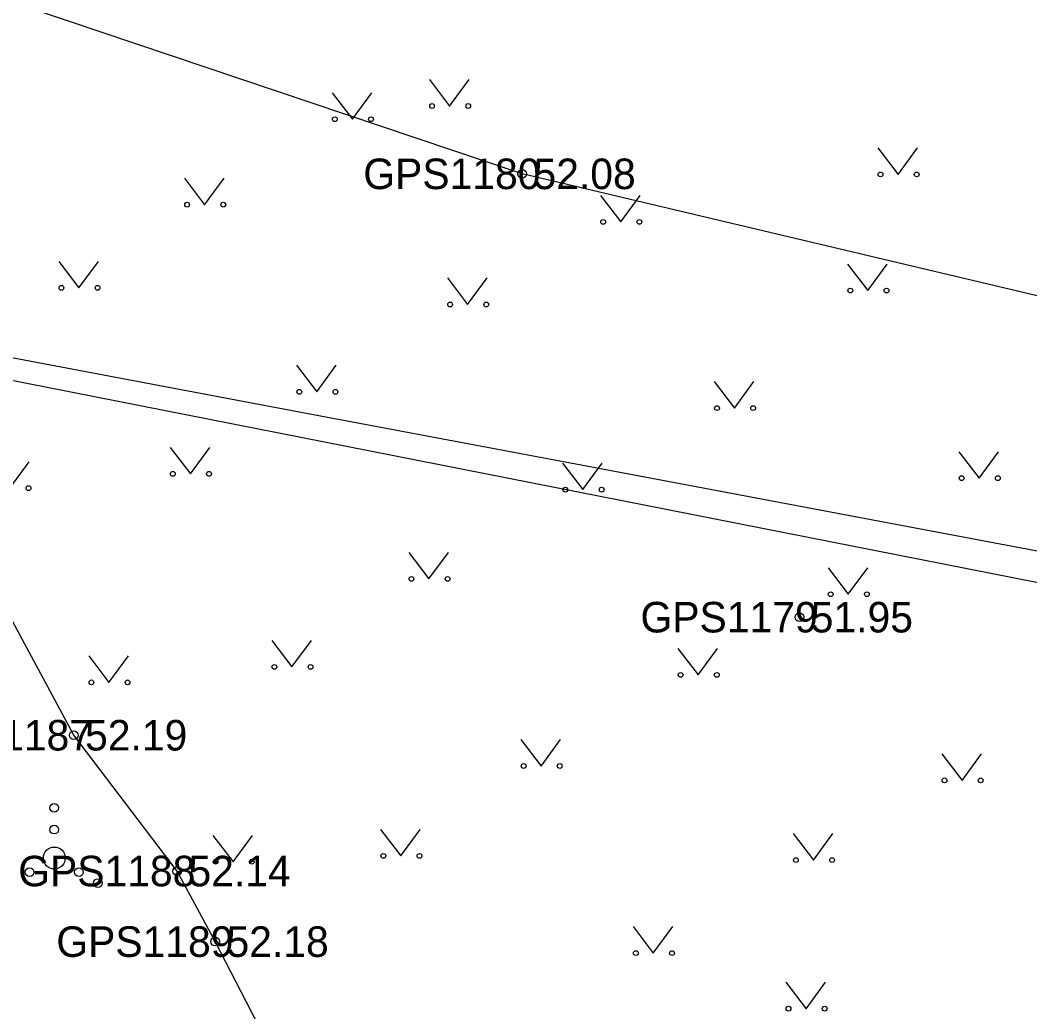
# Model space of a CAD drawing. Extents: x 551623 to 559850, y 6561220 to 6567135.
# Drawn here: x 555256.53 to 555279.67, y 6565119.52 to 6565142.25 of the extents above; entities that cross this region are included whole.
import ezdxf

# ---------------------------------------------------------------- set-up
doc = ezdxf.new("R2010")
doc.units = 0
for name, color, linetype in [('HALJASTUS', 7, 'Continuous'), ('KORGUS-EH2000', 7, 'Continuous'), ('KPOHULIIN', 7, 'Continuous'), ('MOOTKORG-EH2000', 7, 'Continuous'), ('MOOTMPUNKT', 7, 'Continuous'), ('MOOTNR', 7, 'Continuous'), ('MOOTPIIR', 7, 'Continuous'), ('MPKAABEL', 7, 'Continuous')]:
    doc.layers.add(name, color=color, linetype=linetype)

msp = doc.modelspace()

# ---------------------------------------------------------------- linework, layer by layer
at = {"layer": 'HALJASTUS'}
for p, q in [((555265.909, 6565140.893), (555266.372, 6565140.287)), ((555266.372, 6565140.287), (555266.818, 6565140.893)), ((555263.68, 6565140.59), (555264.144, 6565139.984)), ((555264.144, 6565139.984), (555264.589, 6565140.59)), ((555276.183, 6565139.326), (555276.647, 6565138.719)), ((555276.647, 6565138.719), (555277.092, 6565139.326)), ((555260.295, 6565138.631), (555260.759, 6565138.025)), ((555260.759, 6565138.025), (555261.204, 6565138.631)), ((555269.83, 6565138.237), (555270.293, 6565137.63)), ((555270.293, 6565137.63), (555270.739, 6565138.237)), ((555257.416, 6565136.726), (555257.88, 6565136.119)), ((555257.88, 6565136.119), (555258.325, 6565136.726)), ((555275.492, 6565136.663), (555275.955, 6565136.056)), ((555275.955, 6565136.056), (555276.401, 6565136.663)), ((555266.321, 6565136.345), (555266.785, 6565135.738)), ((555266.785, 6565135.738), (555267.23, 6565136.345)), ((555262.866, 6565134.343), (555263.329, 6565133.736)), ((555263.329, 6565133.736), (555263.775, 6565134.343)), ((555272.436, 6565133.97), (555272.9, 6565133.363)), ((555272.9, 6565133.363), (555273.345, 6565133.97)), ((555259.969, 6565132.462), (555260.432, 6565131.856)), ((555260.432, 6565131.856), (555260.878, 6565132.462)), ((555278.042, 6565132.362), (555278.505, 6565131.756)), ((555278.505, 6565131.756), (555278.951, 6565132.362)), ((555256.295, 6565131.528), (555256.741, 6565132.134)), ((555268.962, 6565132.099), (555269.426, 6565131.493)), ((555269.426, 6565131.493), (555269.871, 6565132.099)), ((555265.436, 6565130.054), (555265.899, 6565129.447)), ((555265.899, 6565129.447), (555266.345, 6565130.054)), ((555275.043, 6565129.703), (555275.506, 6565129.096)), ((555275.506, 6565129.096), (555275.952, 6565129.703)), ((555262.296, 6565128.037), (555262.759, 6565127.43)), ((555262.759, 6565127.43), (555263.205, 6565128.037)), ((555258.104, 6565127.681), (555258.567, 6565127.075)), ((555258.567, 6565127.075), (555259.013, 6565127.681)), ((555271.604, 6565127.854), (555272.067, 6565127.247)), ((555272.067, 6565127.247), (555272.513, 6565127.854)), ((555268.006, 6565125.765), (555268.47, 6565125.158)), ((555268.47, 6565125.158), (555268.915, 6565125.765)), ((555277.649, 6565125.436), (555278.113, 6565124.829)), ((555278.113, 6565124.829), (555278.558, 6565125.436)), ((555260.949, 6565123.569), (555261.412, 6565122.963)), ((555261.412, 6565122.963), (555261.858, 6565123.569)), ((555264.792, 6565123.705), (555265.255, 6565123.098)), ((555265.255, 6565123.098), (555265.701, 6565123.705)), ((555274.245, 6565123.608), (555274.708, 6565123.002)), ((555274.708, 6565123.002), (555275.154, 6565123.608)), ((555270.576, 6565121.476), (555271.04, 6565120.87)), ((555271.04, 6565120.87), (555271.485, 6565121.476)), ((555274.075, 6565120.203), (555274.539, 6565119.596)), ((555274.539, 6565119.596), (555274.984, 6565120.203))]:
    msp.add_line(p, q, dxfattribs=at)
msp.add_lwpolyline([(555277.06, 6565106.584), (555277.255, 6565111.788), (555268.557, 6565110.949), (555265.778, 6565110.936), (555262.384, 6565108.727), (555261.075, 6565113.375), (555263.858, 6565115.236), (555262.795, 6565117.659), (555261.001, 6565121.133), (555260.129, 6565122.751), (555257.76, 6565125.864), (555253.762, 6565133.295), (555248.914, 6565136.251)], dxfattribs=at)
for centre, radius in [((555265.971, 6565140.287), 0.055), ((555266.8, 6565140.287), 0.055), ((555263.743, 6565139.984), 0.055), ((555264.571, 6565139.984), 0.055), ((555276.246, 6565138.719), 0.055), ((555277.075, 6565138.719), 0.055), ((555260.358, 6565138.025), 0.055), ((555261.187, 6565138.025), 0.055), ((555269.892, 6565137.63), 0.055), ((555270.721, 6565137.63), 0.055), ((555257.479, 6565136.119), 0.055), ((555258.307, 6565136.119), 0.055), ((555275.554, 6565136.056), 0.055), ((555276.383, 6565136.056), 0.055), ((555266.384, 6565135.738), 0.055), ((555267.212, 6565135.738), 0.055), ((555262.928, 6565133.736), 0.055), ((555263.757, 6565133.736), 0.055), ((555272.499, 6565133.363), 0.055), ((555273.327, 6565133.363), 0.055), ((555260.031, 6565131.856), 0.055), ((555260.86, 6565131.856), 0.055), ((555278.104, 6565131.756), 0.055), ((555278.933, 6565131.756), 0.055), ((555256.723, 6565131.528), 0.055), ((555269.025, 6565131.493), 0.055), ((555269.854, 6565131.493), 0.055), ((555265.498, 6565129.447), 0.055), ((555266.327, 6565129.447), 0.055), ((555275.105, 6565129.096), 0.055), ((555275.934, 6565129.096), 0.055), ((555262.358, 6565127.43), 0.055), ((555263.187, 6565127.43), 0.055), ((555271.666, 6565127.247), 0.055), ((555272.495, 6565127.247), 0.055), ((555258.166, 6565127.075), 0.055), ((555258.995, 6565127.075), 0.055), ((555268.069, 6565125.158), 0.055), ((555268.897, 6565125.158), 0.055), ((555277.712, 6565124.829), 0.055), ((555278.54, 6565124.829), 0.055), ((555257.315, 6565124.2), 0.1), ((555257.315, 6565123.7), 0.1), ((555257.315, 6565123.05), 0.25), ((555264.854, 6565123.098), 0.055), ((555265.683, 6565123.098), 0.055), ((555274.307, 6565123.002), 0.055), ((555275.136, 6565123.002), 0.055), ((555256.75, 6565122.725), 0.1), ((555257.88, 6565122.725), 0.1), ((555261.011, 6565122.963), 0.055), ((555261.84, 6565122.963), 0.055), ((555258.315, 6565122.475), 0.1), ((555270.639, 6565120.87), 0.055), ((555271.468, 6565120.87), 0.055), ((555274.138, 6565119.596), 0.055), ((555274.967, 6565119.596), 0.055)]:
    msp.add_circle(centre, radius, dxfattribs=at)
at = {"layer": 'KORGUS-EH2000'}
for centre in [(555268.035, 6565138.732), (555274.387, 6565128.57), (555257.76, 6565125.864)]:
    msp.add_circle(centre, 0.1, dxfattribs=at)
at = {"layer": 'KPOHULIIN'}
msp.add_lwpolyline([(555148.701, 6565153.258), (555226.644, 6565139.855), (555319.309, 6565121.586)], dxfattribs=at)
at = {"layer": 'MOOTMPUNKT'}
for centre in [(555268.035, 6565138.732), (555274.387, 6565128.57), (555257.76, 6565125.864), (555260.129, 6565122.751), (555261.001, 6565121.133)]:
    msp.add_circle(centre, 0.1, dxfattribs=at)
at = {"layer": 'MOOTPIIR'}
msp.add_lwpolyline([(555288.412, 6565133.905), (555268.035, 6565138.732), (555253.525, 6565143.622), (555235.12, 6565151.155), (555234.467, 6565152.147), (555233.413, 6565153.879), (555194.166, 6565154.476), (555170.849, 6565163.433), (555168.744, 6565163.563), (555174.483, 6565185.521), (555180.709, 6565208.971), (555185.087, 6565226.838), (555186.799, 6565233.51), (555187.911, 6565235.651), (555189.563, 6565248.443)], dxfattribs=at)
at = {"layer": 'MPKAABEL'}
msp.add_lwpolyline([(555252.588, 6565101.946), (555250.157, 6565105.485), (555246.43, 6565112.048), (555243.328, 6565117.686), (555240.248, 6565123.284), (555235.885, 6565131.607), (555233.393, 6565136.173), (555233.034, 6565137.981), (555233.62, 6565138.358), (555237.1, 6565137.907), (555242.704, 6565136.954), (555245.573, 6565136.455), (555256.506, 6565134.49), (555262.887, 6565133.288), (555269.268, 6565132.087), (555280.849, 6565129.896)], dxfattribs=at)

# ---------------------------------------------------------------- texts
at = {"layer": 'KORGUS-EH2000'}
for s, p in [(' 52.08', (555268.035, 6565138.382)), (' 51.95', (555274.387, 6565128.22)), (' 52.19', (555257.76, 6565125.514))]:
    msp.add_text(s, height=0.7, dxfattribs=at).set_placement(p)
at = {"layer": 'MOOTKORG-EH2000'}
for s, p in [(' 52.08', (555268.035, 6565138.382)), (' 51.95', (555274.387, 6565128.22)), (' 52.19', (555257.76, 6565125.514)), (' 52.14', (555260.129, 6565122.401)), (' 52.18', (555261.001, 6565120.783))]:
    msp.add_text(s, height=0.7, dxfattribs=at).set_placement(p)
at = {"layer": 'MOOTNR'}
for s, p in [('GPS1180 ', (555264.395, 6565138.382)), ('GPS1179 ', (555270.747, 6565128.22)), ('GPS1187 ', (555254.12, 6565125.514)), ('GPS1188 ', (555256.489, 6565122.401)), ('GPS1189 ', (555257.361, 6565120.783))]:
    msp.add_text(s, height=0.7, dxfattribs=at).set_placement(p)

doc.saveas('drawing.dxf')
